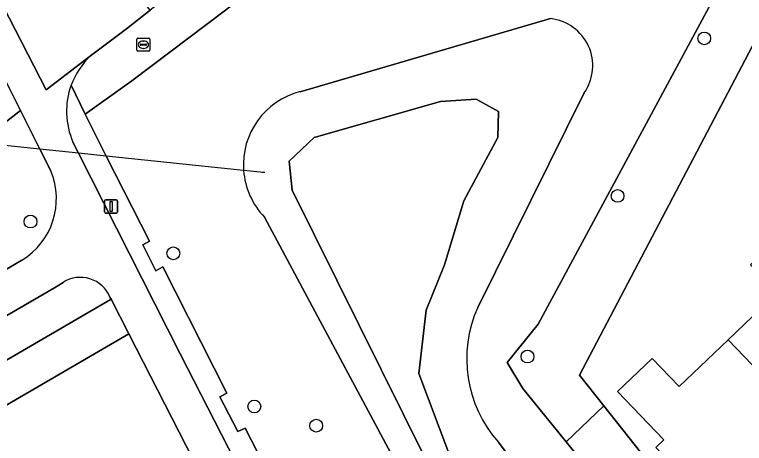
# Model space of a CAD drawing. Extents: x 159352 to 160617, y 385888 to 387323.
# Drawn here: x 159852.7 to 159908.5, y 386419.7 to 386452.5 of the extents above; entities that cross this region are included whole.
import ezdxf

# ---------------------------------------------------------------- set-up
doc = ezdxf.new("R2010")
doc.units = 0
for name, color, linetype in [('IMGEO_Berm_groen', 7, 'Continuous'), ('IMGEO_Boom', 7, 'Continuous'), ('IMGEO_Brandkraan', 7, 'Continuous'), ('IMGEO_Duiker', 7, 'Continuous'), ('IMGEO_Erf', 7, 'Continuous'), ('IMGEO_Fietspad_gesloten', 7, 'Continuous'), ('IMGEO_Groenvoorziening', 7, 'Continuous'), ('IMGEO_Lichtmast', 7, 'Continuous'), ('IMGEO_Oever', 7, 'Continuous'), ('IMGEO_Pand', 7, 'Continuous'), ('IMGEO_Rijbaan_lokaal_open', 7, 'Continuous'), ('IMGEO_Verkeerseiland_groen', 7, 'Continuous'), ('IMGEO_Voetpad_open', 7, 'Continuous'), ('IMGEO_Waterloop', 7, 'Continuous')]:
    doc.layers.add(name, color=color, linetype=linetype)

msp = doc.modelspace()

# ---------------------------------------------------------------- linework, layer by layer
at = {"layer": 'IMGEO_Berm_groen'}
msp.add_lwpolyline([(159861.4, 386428.071), (159849.792, 386421.291), (159860.078, 386403.938), (159875.1, 386378.233), (159876.762, 386379.225), (159880.069, 386373.543), (159887.174, 386377.69), (159886.153, 386379.68)], close=True, dxfattribs=at)
at = {"layer": 'IMGEO_Boom'}
for centre in [(159905.44, 386450.684), (159898.809, 386438.624), (159853.887, 386436.661), (159864.812, 386434.226), (159891.915, 386426.322), (159871.011, 386422.496), (159875.748, 386421.024)]:
    msp.add_circle(centre, 0.489, dxfattribs=at)
at = {"layer": 'IMGEO_Brandkraan'}
for p, q in [((159862.025, 386449.772), (159862.025, 386450.624)), ((159862.1, 386450.698), (159862.952, 386450.698)), ((159862.513, 386450.478), (159862.538, 386450.478)), ((159863.026, 386450.624), (159863.026, 386449.772)), ((159862.284, 386450.192), (159862.284, 386450.204)), ((159862.722, 386450.155), (159862.324, 386450.155)), ((159862.327, 386450.241), (159862.725, 386450.241)), ((159862.536, 386449.918), (159862.511, 386449.918)), ((159862.768, 386450.204), (159862.768, 386450.192)), ((159862.952, 386449.698), (159862.1, 386449.698))]:
    msp.add_line(p, q, dxfattribs=at)
for points in [[(159862.025, 386449.772), (159862.025, 386450.624)], [(159862.1, 386450.698), (159862.952, 386450.698)], [(159863.026, 386450.624), (159863.026, 386449.772)], [(159862.952, 386449.698), (159862.1, 386449.698)]]:
    msp.add_lwpolyline(points, dxfattribs=at)
for centre, radius, start, end in [((159862.102, 386450.622), 0.0765, 91.552, 178.448), ((159862.102, 386450.622), 0.0765, 91.552, 178.448), ((159862.95, 386450.622), 0.0765, 1.552, 88.448), ((159862.95, 386450.622), 0.0765, 1.552, 88.448), ((159862.102, 386449.774), 0.0765, 181.552, 268.448), ((159862.102, 386449.774), 0.0765, 181.552, 268.448), ((159862.324, 386450.201), 0.0403, 85.8775, 175.7526), ((159862.321, 386450.191), 0.0366, 178.938, 274.7102), ((159862.725, 386450.198), 0.043, 264.8664, 352.4533), ((159862.729, 386450.203), 0.0386, 1.7309, 96.639), ((159862.95, 386449.774), 0.0765, 271.552, 358.448), ((159862.95, 386449.774), 0.0765, 271.552, 358.448)]:
    msp.add_arc(centre, radius, start, end, dxfattribs=at)
for centre, major_axis, ratio, start_param, end_param in [((159862.512, 386450.198), (-0.387, 0.002), 0.722429, 4.712389, 7.853982), ((159862.537, 386450.198), (-0.39, 0.002), 0.717154, 1.570796, 4.712389)]:
    msp.add_ellipse(centre, major_axis=major_axis, ratio=ratio, start_param=start_param, end_param=end_param, dxfattribs=at)
at = {"layer": 'IMGEO_Duiker'}
msp.add_lwpolyline([(159871.823, 386440.404), (159871.616, 386440.426), (159871.448, 386440.443), (159870.19, 386440.575), (159859.683, 386441.676), (159857.571, 386441.898), (159854.602, 386442.209), (159849.946, 386442.697), (159844.353, 386443.283), (159841.458, 386448.072), (159836.98, 386455.478), (159835.427, 386458.047), (159833.907, 386460.562), (159832.352, 386463.134), (159831.986, 386463.739), (159831.29, 386464.89)], dxfattribs=at)
at = {"layer": 'IMGEO_Erf'}
msp.add_lwpolyline([(159984.546, 386541.708), (159952.365, 386517.008), (159930.173, 386500), (159908.837, 386483.648), (159919.421, 386469.713), (159895.899, 386424.892), (159897.755, 386422.547), (159906.169, 386411.913)], dxfattribs=at)
msp.add_lwpolyline([(159921.02, 386426.091), (159917.082, 386422.322), (159915.845, 386423.615), (159913.372, 386421.248), (159910.913, 386418.896), (159912.133, 386417.621), (159908.179, 386413.837), (159904.717, 386417.455), (159903.947, 386418.26), (159903.342, 386417.681), (159901.731, 386419.365), (159902.336, 386419.944), (159898.798, 386423.642), (159901.451, 386426.181), (159903.523, 386424.016), (159907.28, 386427.611), (159911.031, 386431.201), (159908.975, 386433.349), (159911.638, 386435.897), (159917.564, 386429.704)], close=True, dxfattribs=at)
at = {"layer": 'IMGEO_Fietspad_gesloten'}
for points in [[(159858.48, 386449.348), (159855.083, 386446.748), (159851.79, 386453.141), (159849.92, 386451.546), (159853.126, 386445.153), (159854.602, 386442.209), (159855.438, 386440.54)], [(159889.595, 386379.139), (159865.341, 386426.534), (159857.571, 386441.898), (159857.138, 386442.747)], [(159853.235, 386433.702), (159852.349, 386433.198), (159846.359, 386429.655)], [(159847.298, 386426.719), (159855.723, 386431.583), (159856.379, 386432.001)], [(159859.968, 386430.87), (159860.051, 386430.707), (159861.4, 386428.071), (159886.153, 386379.68), (159887.174, 386377.69), (159888.551, 386375.008), (159928.011, 386298.139), (159962.321, 386239.14), (159963.447, 386237.165), (159967.92, 386229.413)]]:
    msp.add_lwpolyline(points, dxfattribs=at)
for centre, radius, start, end in [((159862.477, 386445.098), 5.834, 133.2485, 159.9147), ((159862.474, 386445.098), 5.831, 159.9002, 203.7823), ((159850.346, 386438.407), 5.521, 301.5526, 22.7326), ((159857.699, 386429.929), 2.457, 22.5256, 122.4921)]:
    msp.add_arc(centre, radius, start, end, dxfattribs=at)
at = {"layer": 'IMGEO_Groenvoorziening'}
for points in [[(159897.755, 386422.547), (159895.899, 386424.892), (159919.421, 386469.713), (159908.837, 386483.648), (159903.401, 386479.482), (159911.118, 386468.603), (159912.182, 386466.548), (159911.28, 386463.267), (159892.72, 386428.803), (159890.362, 386425.853), (159891.568, 386423.871), (159894.873, 386419.789)], [(159906.169, 386411.913), (159897.755, 386422.547), (159894.873, 386419.789), (159903.397, 386409.26)]]:
    msp.add_lwpolyline(points, close=True, dxfattribs=at)
for points in [[(159903.397, 386409.26), (159894.873, 386419.789), (159891.568, 386423.871), (159890.362, 386425.853), (159892.72, 386428.803), (159911.28, 386463.267), (159912.182, 386466.548), (159911.118, 386468.603), (159903.401, 386479.482), (159898.246, 386475.531), (159868.81, 386452.849), (159861.63, 386447.437), (159858.062, 386444.883), (159859.683, 386441.676), (159862.985, 386435.144), (159862.48, 386434.87), (159863.478, 386432.889), (159864.006, 386433.182), (159868.904, 386423.524), (159868.367, 386423.245), (159869.762, 386420.592), (159870.307, 386420.849), (159874.77, 386412.13)], [(159874.528, 386446.605), (159893.681, 386452.203)], [(159896.263, 386446.527), (159888.109, 386430.083)], [(159889.685, 386419.762), (159898.04, 386408.508), (159897.327, 386400.822), (159901.616, 386391.127), (159899.33, 386389.902), (159897.511, 386388.928), (159871.801, 386436.983)]]:
    msp.add_lwpolyline(points, dxfattribs=at)
for centre, radius, start, end in [((159893.274, 386448.592), 3.633, 325.3579, 83.5635), ((159875.954, 386441.004), 5.78, 104.284, 184.2533), ((159875.953, 386441.002), 5.779, 184.2409, 224.0713), ((159896.866, 386426.139), 9.604, 155.7567, 221.6071)]:
    msp.add_arc(centre, radius, start, end, dxfattribs=at)
at = {"layer": 'IMGEO_Lichtmast'}
for p, q in [((159859.556, 386437.413), (159859.556, 386438.213)), ((159859.556, 386438.213), (159859.556, 386437.413)), ((159859.656, 386438.313), (159860.446, 386438.313)), ((159860.446, 386438.313), (159859.656, 386438.313)), ((159860.546, 386438.213), (159860.546, 386437.413)), ((159860.546, 386437.413), (159860.546, 386438.213)), ((159860.446, 386437.313), (159859.656, 386437.313)), ((159859.656, 386437.313), (159860.446, 386437.313))]:
    msp.add_line(p, q, dxfattribs=at)
msp.add_lwpolyline([(159859.976, 386438.188), (159860.126, 386438.188), (159860.126, 386437.438), (159859.976, 386437.438), (159859.976, 386438.188)], dxfattribs=at)
for centre, start, end in [((159859.656, 386438.213), 90, 180), ((159859.656, 386438.213), 90, 180), ((159860.446, 386438.213), 0, 90), ((159860.446, 386438.213), 360, 90), ((159859.656, 386437.413), 180, 270), ((159859.656, 386437.413), 180, 270), ((159860.446, 386437.413), 270, 0), ((159860.446, 386437.413), 270, 0)]:
    msp.add_arc(centre, 0.1, start, end, dxfattribs=at)
at = {"layer": 'IMGEO_Oever'}
for points in [[(159893.681, 386452.203), (159874.528, 386446.605)], [(159888.109, 386430.083), (159896.263, 386446.527)], [(159871.801, 386436.983), (159897.511, 386388.928), (159899.33, 386389.902), (159901.616, 386391.127), (159897.327, 386400.822), (159898.04, 386408.508), (159889.685, 386419.762)]]:
    msp.add_lwpolyline(points, dxfattribs=at)
msp.add_lwpolyline([(159875.6, 386443.098), (159885.26, 386445.864), (159887.983, 386446.034), (159889.686, 386445.098), (159889.643, 386443.098), (159887.047, 386438.247), (159885.558, 386433.353), (159884.154, 386429.864), (159883.6, 386425.013), (159885.898, 386418.928), (159891.175, 386410.353), (159893.175, 386408.523), (159893.877, 386406.864), (159894.6, 386401.055), (159899.154, 386391.694), (159897.792, 386390.928), (159873.898, 386439.055), (159873.686, 386441.289)], close=True, dxfattribs=at)
for centre, radius, start, end in [((159893.274, 386448.592), 3.633, 325.3579, 83.5635), ((159875.954, 386441.004), 5.78, 104.284, 184.2533), ((159875.953, 386441.002), 5.779, 184.2409, 224.0713), ((159896.866, 386426.139), 9.604, 155.7567, 221.6071)]:
    msp.add_arc(centre, radius, start, end, dxfattribs=at)
at = {"layer": 'IMGEO_Pand'}
for points in [[(159913.372, 386421.248), (159915.845, 386423.615), (159917.082, 386422.322), (159921.02, 386426.091), (159917.564, 386429.704), (159911.638, 386435.897), (159908.975, 386433.349), (159911.031, 386431.201), (159907.28, 386427.611)], [(159907.28, 386427.611), (159903.523, 386424.016), (159901.451, 386426.181), (159898.798, 386423.642), (159902.336, 386419.944), (159901.731, 386419.365), (159903.342, 386417.681), (159903.947, 386418.26), (159904.717, 386417.455), (159908.179, 386413.837), (159912.133, 386417.621), (159910.913, 386418.896), (159913.372, 386421.248)]]:
    msp.add_lwpolyline(points, close=True, dxfattribs=at)
at = {"layer": 'IMGEO_Rijbaan_lokaal_open'}
for points in [[(159861.232, 386451.428), (159863.032, 386452.854), (159862.162, 386454.007), (159859.708, 386457.258), (159858.807, 386458.451), (159857.55, 386457.528), (159856.999, 386457.091), (159851.79, 386453.141), (159855.083, 386446.748), (159858.48, 386449.348)], [(159849.92, 386451.546), (159846.56, 386449.67), (159850.302, 386442.96), (159853.126, 386445.153)]]:
    msp.add_lwpolyline(points, close=True, dxfattribs=at)
at = {"layer": 'IMGEO_Verkeerseiland_groen'}
for points in [[(159855.438, 386440.54), (159854.602, 386442.209), (159853.126, 386445.153), (159850.302, 386442.96), (159849.946, 386442.697)], [(159846.359, 386429.655), (159852.349, 386433.198), (159853.235, 386433.702)], [(159856.379, 386432.001), (159855.723, 386431.583), (159847.298, 386426.719)], [(159860.051, 386430.707), (159859.968, 386430.87)], [(159847.036, 386426.132), (159848.298, 386423.867), (159860.051, 386430.707)]]:
    msp.add_lwpolyline(points, dxfattribs=at)
for centre, radius, start, end in [((159850.346, 386438.407), 5.521, 301.5526, 22.7326), ((159857.699, 386429.929), 2.457, 22.5256, 122.4921)]:
    msp.add_arc(centre, radius, start, end, dxfattribs=at)
at = {"layer": 'IMGEO_Voetpad_open'}
for points in [[(159856.998, 386447.102), (159858.062, 386444.883), (159861.63, 386447.437), (159868.81, 386452.849), (159898.246, 386475.531), (159903.401, 386479.482), (159908.837, 386483.648), (159930.173, 386500), (159952.365, 386517.008), (159984.546, 386541.708)], [(159907.737, 386487.189), (159906.298, 386486.087), (159882.548, 386467.87), (159871.465, 386459.398), (159866.972, 386455.933), (159863.032, 386452.854), (159861.232, 386451.428), (159858.48, 386449.348)], [(159858.062, 386444.883), (159856.998, 386447.102)], [(159874.77, 386412.13), (159870.307, 386420.849), (159869.762, 386420.592), (159868.367, 386423.245), (159868.904, 386423.524), (159864.006, 386433.182), (159863.478, 386432.889), (159862.48, 386434.87), (159862.985, 386435.144), (159859.683, 386441.676), (159858.062, 386444.883)], [(159857.138, 386442.747), (159857.571, 386441.898), (159865.341, 386426.534), (159889.595, 386379.139), (159929.119, 386301.905), (159951.117, 386263.827), (159969.484, 386232.379)]]:
    msp.add_lwpolyline(points, dxfattribs=at)
msp.add_lwpolyline([(159860.051, 386430.707), (159848.298, 386423.867), (159849.792, 386421.291), (159861.4, 386428.071)], close=True, dxfattribs=at)
for centre, radius, start, end in [((159862.477, 386445.098), 5.834, 133.2485, 159.9147), ((159862.474, 386445.098), 5.831, 159.9002, 203.7823)]:
    msp.add_arc(centre, radius, start, end, dxfattribs=at)
at = {"layer": 'IMGEO_Waterloop'}
msp.add_lwpolyline([(159875.6, 386443.098), (159873.686, 386441.289), (159873.898, 386439.055), (159897.792, 386390.928), (159899.154, 386391.694), (159894.6, 386401.055), (159893.877, 386406.864), (159893.175, 386408.523), (159891.175, 386410.353), (159885.898, 386418.928), (159883.6, 386425.013), (159884.154, 386429.864), (159885.558, 386433.353), (159887.047, 386438.247), (159889.643, 386443.098), (159889.686, 386445.098), (159887.983, 386446.034), (159885.26, 386445.864)], close=True, dxfattribs=at)

doc.saveas('drawing.dxf')
